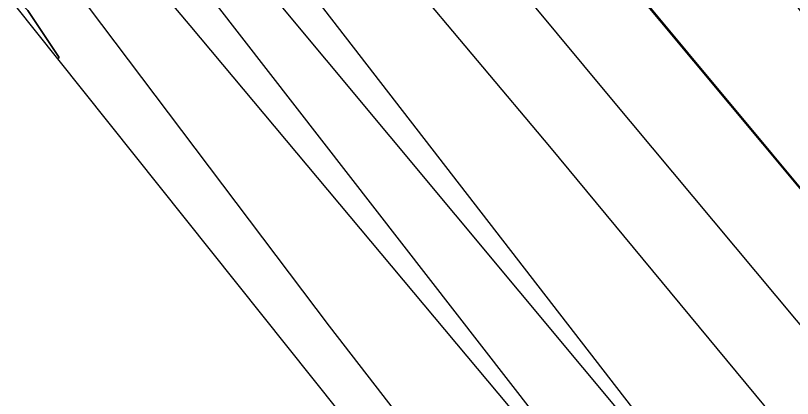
# Model space of a CAD drawing. Extents: x 160304 to 160955, y 383684 to 384161.
# Drawn here: x 160312.35 to 160353.34, y 383999.67 to 384019.87 of the extents above; entities that cross this region are included whole.
import ezdxf

# ---------------------------------------------------------------- set-up
doc = ezdxf.new("R2010")
doc.units = 0
for name, color, linetype in [('IMGEO_Geluidsscherm', 7, 'Continuous'), ('IMGEO_Spoor', 7, 'Continuous'), ('IMGEO_Spoorbaan_halfverhard', 7, 'Continuous'), ('IMGEO_Struiken', 7, 'Continuous'), ('IMGEO_Terreindeel_gesloten', 7, 'Continuous')]:
    doc.layers.add(name, color=color, linetype=linetype)

msp = doc.modelspace()

# ---------------------------------------------------------------- linework, layer by layer
at = {"layer": 'IMGEO_Geluidsscherm'}
msp.add_lwpolyline([(160337.283, 384030.458), (160359.047, 384004.381), (160361.118, 384001.945), (160367.22, 383994.594), (160379.095, 383980.475), (160394.831, 383961.695), (160403.665, 383951.091), (160407.582, 383946.563), (160411.468, 383942.027)], dxfattribs=at)
at = {"layer": 'IMGEO_Spoor'}
for points in [[(160328.515, 384033.851), (160343.699, 384015.574), (160382.041, 383969.697), (160396.087, 383952.913), (160407.879, 383939.037)], [(160325.26, 384031.135), (160340.515, 384012.973), (160355.3, 383995.136), (160390.189, 383953.399), (160404.629, 383936.33)], [(160317.25, 384024.454), (160321.549, 384019.35)], [(160314.709, 384022.335), (160315.484, 384021.283), (160328.896, 384003.48), (160347.5, 383979.455), (160358.034, 383966.289), (160368.663, 383953.2), (160386.692, 383931.354), (160391.638, 383925.508)], [(160326.738, 384022.647), (160355.792, 383985.091)], [(160325.373, 384021.567), (160355.792, 383985.091)], [(160322.86, 384020.543), (160352.408, 383982.505)], [(160321.549, 384019.35), (160352.408, 383982.505)]]:
    msp.add_lwpolyline(points, dxfattribs=at)
at = {"layer": 'IMGEO_Spoorbaan_halfverhard'}
for points in [[(160361.118, 384001.945), (160334.486, 384033.929)], [(160313.005, 384020.146), (160314.655, 384017.667), (160314.567, 384017.586), (160350.956, 383971.988)]]:
    msp.add_lwpolyline(points, dxfattribs=at)
at = {"layer": 'IMGEO_Struiken'}
msp.add_lwpolyline([(160332.154, 384036.813), (160332.113, 384036.783), (160334.486, 384033.929), (160361.118, 384001.945), (160394.029, 383962.815), (160411.599, 383942.138), (160411.6, 383942.137), (160413.502, 383943.721), (160409.451, 383948.285), (160400.807, 383958.262), (160394.541, 383965.796), (160387.835, 383974.261), (160373.947, 383992.091), (160369.822, 383997.497), (160366.05, 384002.667), (160352.129, 384022.462), (160346.35, 384030.668), (160342.046, 384035.848), (160338.753, 384038.065), (160333.795, 384038.435), (160332.314, 384037.293), (160332.485, 384037.061)], close=True, dxfattribs=at)
at = {"layer": 'IMGEO_Terreindeel_gesloten'}
msp.add_lwpolyline([(160312.349, 384020.366), (160314.567, 384017.586), (160314.655, 384017.667), (160313.005, 384020.146), (160312.594, 384020.57)], close=True, dxfattribs=at)

doc.saveas('drawing.dxf')
